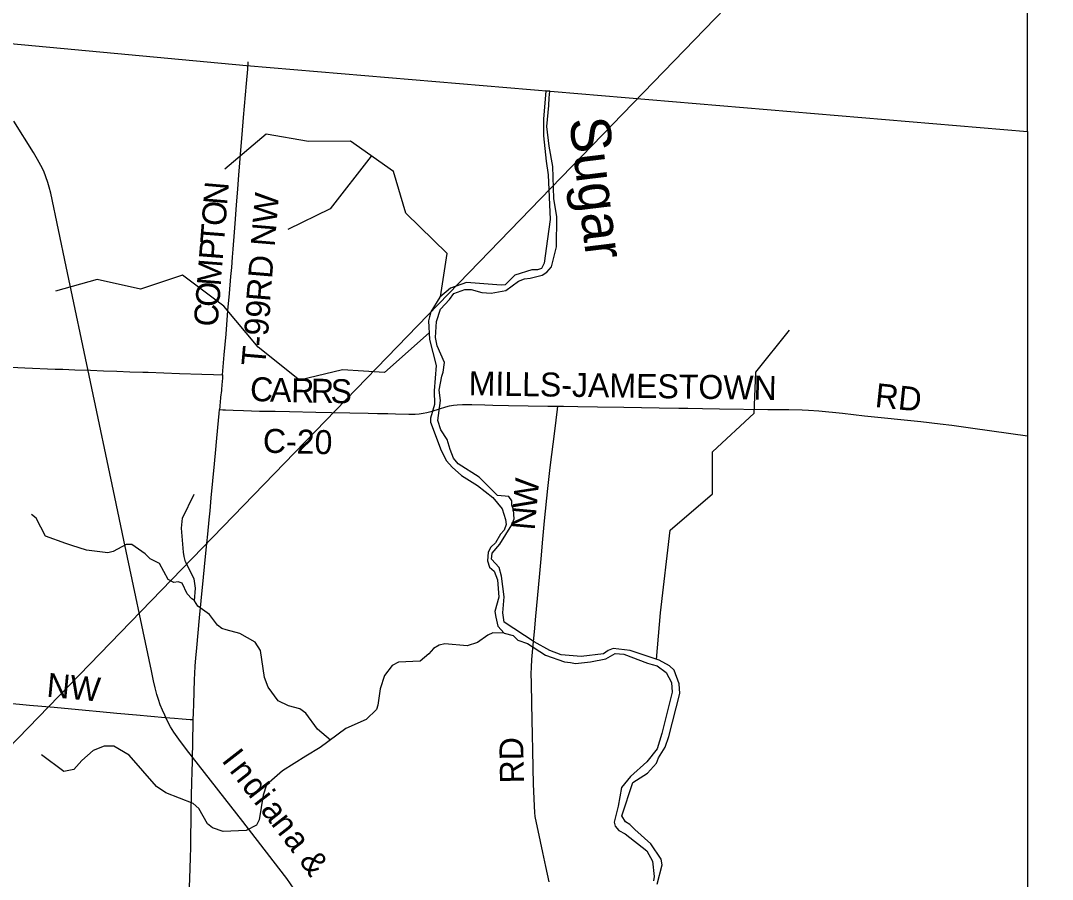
# Model space of a CAD drawing. Extents: x -49 to -8.2, y 9.4 to 23.5.
# Drawn here: x -40.683 to -39.46, y 19.702 to 20.719 of the extents above; entities that cross this region are included whole.
import ezdxf

# ---------------------------------------------------------------- set-up
doc = ezdxf.new("R2010")
doc.units = 0
for name, color, linetype in [('GM_X_Adjacent_County', 7, 'Continuous'), ('GM_X_County_Road', 7, 'Continuous'), ('GM_X_County_Road_Text', 7, 'Continuous'), ('GM_X_Minor_River', 7, 'Continuous'), ('GM_X_Minor_River_Text', 7, 'Continuous'), ('GM_X_Rail_Line', 7, 'Continuous'), ('GM_X_Rail_Line_Text', 7, 'Continuous'), ('GM_X_Township_Road', 7, 'Continuous'), ('GM_X_Township_Road_Text', 7, 'Continuous'), ('SC_Scratch1', 7, 'Continuous')]:
    doc.layers.add(name, color=color, linetype=linetype)

msp = doc.modelspace()

# ---------------------------------------------------------------- linework, layer by layer
at = {"layer": 'GM_X_Adjacent_County'}
for points in [[(-42.0989, 21.0039), (-42.1133, 20.8458), (-42.1156, 20.8206), (-41.9021, 20.8017), (-41.5804, 20.7732), (-41.3548, 20.7539), (-41.1025, 20.7304), (-40.4155, 20.6663), (-39.4895, 20.588)], [(-42.0989, 21.0039), (-42.1133, 20.8458), (-42.1156, 20.8206), (-41.9021, 20.8017), (-41.5804, 20.7732), (-41.3548, 20.7539), (-41.1025, 20.7304), (-40.4155, 20.6663), (-39.4895, 20.588)], [(-39.4895, 20.588), (-39.4895, 21.0039), (-42.0989, 21.0039)], [(-39.4895, 20.588), (-39.4895, 21.0039), (-42.0989, 21.0039)], [(-39.4895, 20.588), (-39.4895, 17.0861), (-39.7989, 17.1042)]]:
    msp.add_lwpolyline(points, dxfattribs=at)
at = {"layer": 'GM_X_County_Road'}
for points in [[(-40.7028, 20.3091), (-40.678, 20.308), (-40.6423, 20.3065), (-40.633, 20.3062), (-40.619, 20.3057), (-40.6004, 20.3052), (-40.5848, 20.3045), (-40.5693, 20.3038), (-40.5538, 20.3033), (-40.5383, 20.3027), (-40.5321, 20.3026), (-40.5134, 20.3019), (-40.4948, 20.3013), (-40.4684, 20.3006), (-40.4545, 20.3002), (-40.4439, 20.2997)], [(-40.4439, 20.2997), (-40.444, 20.2953), (-40.4442, 20.2922), (-40.4451, 20.2827), (-40.4452, 20.2811), (-40.4462, 20.2733), (-40.4468, 20.267), (-40.4469, 20.2638), (-40.4471, 20.2622), (-40.4474, 20.2586)], [(-40.4474, 20.2586), (-40.4436, 20.2583), (-40.4403, 20.2581), (-40.4312, 20.2576), (-40.4188, 20.2573), (-40.4094, 20.257), (-40.4001, 20.2567), (-40.3815, 20.2564), (-40.3644, 20.256), (-40.3334, 20.2552), (-40.3147, 20.2549), (-40.293, 20.2544), (-40.2712, 20.2541), (-40.2603, 20.2539), (-40.2479, 20.2537), (-40.2386, 20.2534), (-40.2231, 20.253), (-40.2153, 20.2531), (-40.2107, 20.2534), (-40.206, 20.254), (-40.2015, 20.2549), (-40.1955, 20.2565), (-40.1866, 20.2593), (-40.1792, 20.2617), (-40.1747, 20.2629), (-40.1701, 20.2638), (-40.1655, 20.2642), (-40.1593, 20.2643), (-40.1484, 20.2643), (-40.1329, 20.264), (-40.1235, 20.2638), (-40.1049, 20.2633), (-40.0816, 20.2629), (-40.0583, 20.2626), (-40.0464, 20.2625)], [(-40.0464, 20.2625), (-40.0397, 20.2625), (-40.0226, 20.2622), (-39.9993, 20.2618), (-39.9682, 20.2613), (-39.9262, 20.2606), (-39.9029, 20.2601), (-39.8921, 20.26), (-39.875, 20.2596), (-39.8548, 20.2595), (-39.7973, 20.2587), (-39.7724, 20.2585), (-39.7569, 20.2582), (-39.7491, 20.2579), (-39.7368, 20.2569), (-39.7089, 20.2541), (-39.6827, 20.2512), (-39.6162, 20.2442), (-39.5931, 20.2416), (-39.5792, 20.2398), (-39.5546, 20.2365), (-39.4895, 20.2272)]]:
    msp.add_lwpolyline(points, dxfattribs=at)
at = {"layer": 'GM_X_Minor_River'}
for p in [(-40.0558, 20.636), (-40.0607, 20.6364)]:
    msp.add_line(p, (-40.0607, 20.6364), dxfattribs=at)
for points in [[(-40.0607, 20.6364), (-40.0635, 20.6025), (-40.0632, 20.583), (-40.06, 20.5528), (-40.0578, 20.5365), (-40.0556, 20.4838), (-40.0584, 20.461), (-40.0625, 20.4318), (-40.0656, 20.4256), (-40.0703, 20.4239), (-40.0773, 20.4239), (-40.0974, 20.4176), (-40.1086, 20.4062), (-40.1134, 20.4057), (-40.1548, 20.4091), (-40.1736, 20.4024), (-40.1861, 20.3916), (-40.1968, 20.3741), (-40.1986, 20.3682), (-40.1997, 20.3635), (-40.1983, 20.3416), (-40.1907, 20.3105), (-40.193, 20.2807), (-40.1925, 20.2646), (-40.1973, 20.2483), (-40.1973, 20.2435), (-40.1848, 20.2099), (-40.1782, 20.1977), (-40.1717, 20.1901), (-40.1604, 20.1802), (-40.1417, 20.1685), (-40.1234, 20.1542), (-40.1125, 20.1408), (-40.1082, 20.1283), (-40.1077, 20.1222), (-40.1098, 20.1156), (-40.1145, 20.1107), (-40.1201, 20.1005), (-40.1258, 20.0954), (-40.1288, 20.0893), (-40.1296, 20.0793), (-40.1272, 20.0718), (-40.122, 20.0669), (-40.1178, 20.0566), (-40.1164, 20.0361), (-40.1209, 20.0191), (-40.12, 20.0124), (-40.1174, 20.0016), (-40.1098, 19.9936), (-40.0994, 19.9907), (-40.0938, 19.9853), (-40.0823, 19.9813), (-40.0608, 19.9673), (-40.0385, 19.9595), (-40.0315, 19.9587), (-40.0256, 19.9575), (-40.0076, 19.9593), (-39.9894, 19.9632), (-39.9784, 19.9694), (-39.968, 19.9686), (-39.9402, 19.9578), (-39.9344, 19.9565), (-39.9287, 19.9549), (-39.918, 19.9467), (-39.9116, 19.9349), (-39.9109, 19.9237), (-39.9229, 19.8744), (-39.9285, 19.8562), (-39.941, 19.8409), (-39.9604, 19.8236), (-39.9709, 19.8105), (-39.975, 19.7885), (-39.9795, 19.7694), (-39.9782, 19.7646), (-39.974, 19.7595), (-39.9665, 19.7555), (-39.9407, 19.7354), (-39.9341, 19.7233), (-39.9323, 19.705), (-39.9331, 19.6999)], [(-40.0594, 20.5938), (-40.0569, 20.6187), (-40.0565, 20.628), (-40.0558, 20.636)], [(-40.1856, 20.3921), (-40.1775, 20.4434), (-40.2265, 20.4913), (-40.2412, 20.5408), (-40.2923, 20.5766), (-40.3421, 20.5763), (-40.392, 20.5847), (-40.4412, 20.5435)], [(-40.0475, 20.4868), (-40.0511, 20.5088), (-40.0524, 20.5467), (-40.0565, 20.5706), (-40.0594, 20.5938)], [(-40.2678, 20.5589), (-40.3162, 20.4963), (-40.3665, 20.472)], [(-39.9284, 19.6961), (-39.9228, 19.7188), (-39.9237, 19.7255), (-39.9363, 19.7439), (-39.9551, 19.7609), (-39.9611, 19.7668), (-39.966, 19.7697), (-39.9703, 19.7769), (-39.9576, 19.8164), (-39.94, 19.8275), (-39.9293, 19.8392), (-39.9272, 19.8458), (-39.9192, 19.8585), (-39.9146, 19.871), (-39.9016, 19.9218), (-39.9027, 19.9335), (-39.9085, 19.9497), (-39.9138, 19.9548), (-39.9262, 19.9615), (-39.9606, 19.9729), (-39.9807, 19.9753), (-39.9865, 19.973), (-39.9924, 19.9689), (-40.0186, 19.9658), (-40.0422, 19.9678), (-40.056, 19.9728), (-40.0743, 19.983), (-40.11, 20.0063), (-40.1116, 20.0177), (-40.11, 20.0367), (-40.1133, 20.061), (-40.1159, 20.0712), (-40.1249, 20.0813), (-40.1243, 20.0882), (-40.115, 20.0989), (-40.1007, 20.122), (-40.0983, 20.1288), (-40.099, 20.1398), (-40.1009, 20.1453), (-40.1007, 20.1503), (-40.1045, 20.1556), (-40.1177, 20.1566), (-40.1397, 20.1785), (-40.1643, 20.194), (-40.1701, 20.2009), (-40.1738, 20.2112), (-40.1774, 20.2228), (-40.1849, 20.2344), (-40.1886, 20.2456), (-40.1853, 20.2693), (-40.1869, 20.2816), (-40.184, 20.2979), (-40.1824, 20.3028), (-40.1805, 20.3144), (-40.1893, 20.3338), (-40.1913, 20.3437), (-40.1901, 20.3628), (-40.1853, 20.3776), (-40.1746, 20.3891), (-40.1696, 20.3959), (-40.1564, 20.4008), (-40.149, 20.4009), (-40.1363, 20.3973), (-40.1253, 20.3963), (-40.1081, 20.3994), (-40.0931, 20.4105), (-40.0857, 20.4133), (-40.0791, 20.4141), (-40.065, 20.4176), (-40.0595, 20.4212), (-40.0538, 20.4276), (-40.048, 20.4513), (-40.0475, 20.4868)], [(-40.1988, 20.3495), (-40.2517, 20.3024), (-40.3015, 20.3057), (-40.3526, 20.2935), (-40.4016, 20.3324), (-40.4421, 20.381), (-40.4913, 20.4176), (-40.541, 20.4012), (-40.5926, 20.4128), (-40.6417, 20.3987)], [(-39.9294, 19.9624), (-39.9248, 20.0177), (-39.9133, 20.1154), (-39.8631, 20.1586), (-39.863, 20.2085), (-39.8138, 20.2541), (-39.8116, 20.3027), (-39.7718, 20.3524)], [(-40.316, 19.8667), (-40.3313, 19.8797), (-40.3449, 19.8985), (-40.3522, 19.9039), (-40.3658, 19.9074), (-40.3777, 19.9131), (-40.3899, 19.9295), (-40.394, 19.9411), (-40.3988, 19.973), (-40.405, 19.9829), (-40.4235, 19.9931), (-40.4396, 19.9975), (-40.4447, 19.9989), (-40.4497, 20.0031), (-40.4593, 20.0154), (-40.4729, 20.0256), (-40.4769, 20.0319), (-40.4758, 20.0468), (-40.4773, 20.0577), (-40.4878, 20.0778), (-40.4894, 20.0843), (-40.4902, 20.0896), (-40.4923, 20.1179), (-40.4911, 20.1298), (-40.4775, 20.158)], [(-40.477, 20.0323), (-40.4804, 20.0341), (-40.4859, 20.0402), (-40.4917, 20.0526), (-40.4966, 20.0542), (-40.5017, 20.0536), (-40.5083, 20.0569), (-40.5186, 20.0761), (-40.5294, 20.0816), (-40.5356, 20.0876), (-40.5513, 20.0984), (-40.5579, 20.0987), (-40.5735, 20.0904), (-40.5799, 20.0887), (-40.6051, 20.0917), (-40.6226, 20.0975), (-40.6294, 20.0996), (-40.6538, 20.1083), (-40.6649, 20.1296), (-40.6701, 20.1341)], [(-40.1098, 19.9936), (-40.1235, 19.9937), (-40.1294, 19.9912), (-40.1415, 19.9822), (-40.1538, 19.9784), (-40.1803, 19.9808), (-40.1871, 19.9794), (-40.1938, 19.9752), (-40.1993, 19.969), (-40.2094, 19.9603), (-40.2353, 19.9591), (-40.2427, 19.955), (-40.2519, 19.9432), (-40.2571, 19.9275), (-40.2596, 19.9082), (-40.2612, 19.9029), (-40.2735, 19.891), (-40.2976, 19.8805), (-40.3279, 19.8579), (-40.3449, 19.8475), (-40.3729, 19.8304), (-40.3915, 19.8136), (-40.3955, 19.8016), (-40.4002, 19.7724), (-40.4035, 19.766), (-40.4158, 19.7594), (-40.4431, 19.7584)], [(-40.4431, 19.7584), (-40.4559, 19.7628), (-40.4616, 19.7674), (-40.4721, 19.7855), (-40.4787, 19.7916), (-40.511, 19.8043), (-40.5221, 19.8119), (-40.5545, 19.8487), (-40.5726, 19.8594), (-40.5843, 19.8595), (-40.597, 19.8542), (-40.6107, 19.8424), (-40.6202, 19.8318), (-40.6318, 19.8296), (-40.6586, 19.8494)]]:
    msp.add_lwpolyline(points, dxfattribs=at)
at = {"layer": 'GM_X_Rail_Line'}
msp.add_lwpolyline([(-40.3588, 19.6899), (-40.3676, 19.7025), (-40.377, 19.7151), (-40.4199, 19.7702), (-40.4794, 19.8464), (-40.4865, 19.8555), (-40.4958, 19.8678), (-40.5016, 19.8762), (-40.5055, 19.8826), (-40.5091, 19.8891), (-40.5124, 19.8961), (-40.5151, 19.902), (-40.5176, 19.9086), (-40.5199, 19.9149), (-40.5216, 19.9208), (-40.5237, 19.9288), (-40.5257, 19.9371), (-40.5282, 19.949), (-40.5608, 20.1037), (-40.5715, 20.1546), (-40.629, 20.428), (-40.6474, 20.5149), (-40.6492, 20.5222), (-40.6508, 20.5277), (-40.6532, 20.5344), (-40.6558, 20.5411), (-40.6591, 20.5477), (-40.6632, 20.555), (-40.6679, 20.5631), (-40.6912, 20.6002)], dxfattribs=at)
at = {"layer": 'GM_X_Township_Road'}
for points in [[(-40.4439, 20.2997), (-40.4417, 20.3233), (-40.4397, 20.348), (-40.4374, 20.3758), (-40.4357, 20.3959), (-40.4339, 20.416), (-40.4329, 20.4268), (-40.4319, 20.4392), (-40.4312, 20.4485), (-40.4296, 20.4686), (-40.4283, 20.484), (-40.4271, 20.5011), (-40.4257, 20.5196), (-40.4243, 20.5366), (-40.4236, 20.5459), (-40.422, 20.566), (-40.4205, 20.5846), (-40.4188, 20.6047), (-40.4153, 20.6449), (-40.4138, 20.6619), (-40.4133, 20.6707)], [(-40.4785, 19.891), (-40.4784, 19.8988), (-40.478, 19.9096), (-40.4773, 19.9236), (-40.4769, 19.9391), (-40.4767, 19.9453), (-40.4763, 19.9546), (-40.4755, 19.9639), (-40.4743, 19.9762), (-40.471, 20.0118), (-40.4692, 20.0319), (-40.4665, 20.0597), (-40.464, 20.0844), (-40.4624, 20.0999), (-40.4613, 20.1107), (-40.4596, 20.1277), (-40.4585, 20.1385), (-40.4571, 20.1539), (-40.4552, 20.174), (-40.4534, 20.1941), (-40.4518, 20.2111), (-40.4509, 20.2204), (-40.4494, 20.2374), (-40.4478, 20.2538), (-40.4474, 20.2586)], [(-40.0567, 19.6987), (-40.0606, 19.7169), (-40.0642, 19.7336), (-40.0698, 19.7594), (-40.0717, 19.7685), (-40.0731, 19.7762), (-40.0736, 19.7808), (-40.0742, 19.7885), (-40.0751, 19.8149), (-40.0754, 19.8336), (-40.0761, 19.8553), (-40.0764, 19.8724), (-40.0772, 19.9097), (-40.0777, 19.9345), (-40.0779, 19.9454), (-40.0776, 19.9531), (-40.0771, 19.9624), (-40.0756, 19.9795), (-40.0742, 19.9949), (-40.0725, 20.0135), (-40.0682, 20.0599), (-40.0662, 20.0816), (-40.064, 20.1048), (-40.062, 20.1264), (-40.0583, 20.1651), (-40.0555, 20.1898), (-40.0501, 20.2329), (-40.0469, 20.2591), (-40.0464, 20.2625)], [(-40.7006, 19.911), (-40.6727, 19.9083), (-40.6433, 19.9057), (-40.6061, 19.9022), (-40.5891, 19.9007), (-40.569, 19.8988), (-40.5458, 19.8966), (-40.5117, 19.8937), (-40.5009, 19.8926), (-40.4916, 19.8919), (-40.4823, 19.8913), (-40.4785, 19.891)], [(-40.4831, 19.6923), (-40.4823, 19.7141), (-40.4818, 19.728), (-40.4815, 19.7389), (-40.4814, 19.7467), (-40.4813, 19.7544), (-40.481, 19.7699), (-40.4808, 19.7839), (-40.4805, 19.7994), (-40.4802, 19.818), (-40.4799, 19.8274), (-40.4795, 19.8429), (-40.479, 19.8662), (-40.4786, 19.8863), (-40.4785, 19.891)]]:
    msp.add_lwpolyline(points, dxfattribs=at)
at = {"layer": 'SC_Scratch1'}
msp.add_line((-48.2943, 12.0149), (-38.2371, 22.3973), dxfattribs=at)

# ---------------------------------------------------------------- texts
at = {"layer": 'GM_X_County_Road_Text'}
for s, height, rotation, p in [('MILLS-JAMESTOWN', 0.028409, 359.1329, (-40.1522, 20.2754)), ('C', 0.0284, 357.4465, (-40.4117, 20.2689)), ('A', 0.0284, 358.7689, (-40.3877, 20.2679)), ('R', 0.0284, 358.7666, (-40.3627, 20.2673)), ('R', 0.0284, 358.7704, (-40.3394, 20.2668)), ('S', 0.0284, 358.7645, (-40.316, 20.2663)), ('RD', 0.02841, 354.0932, (-39.6712, 20.2616)), ('C-20', 0.02841, 358.6377, (-40.3962, 20.2074))]:
    msp.add_text(s, height=height, rotation=rotation, dxfattribs=at).set_placement(p)
at = {"layer": 'GM_X_Minor_River_Text'}
msp.add_text('Sugar', height=0.04735, rotation=276.9442, dxfattribs=at).set_placement((-40.0329, 20.6025))
at = {"layer": 'GM_X_Rail_Line_Text'}
for s, rotation, p in [('I', 307.9522, (-40.4458, 19.8425)), ('n', 307.9503, (-40.4363, 19.8304)), ('d', 307.9503, (-40.422, 19.812)), ('i', 307.9496, (-40.4076, 19.7936)), ('a', 307.9544, (-40.3997, 19.7834)), ('n', 307.8863, (-40.3871, 19.7673)), ('a', 307.3605, (-40.3729, 19.7489)), ('&', 305.2396, (-40.3538, 19.7236))]:
    msp.add_text(s, height=0.0283, rotation=rotation, dxfattribs=at).set_placement(p)
at = {"layer": 'GM_X_Township_Road_Text'}
for s, height, rotation, p in [('N', 0.0284, 85.0615, (-40.4385, 20.5001)), ('RD NW', 0.02841, 85.2535, (-40.3875, 20.3857)), ('O', 0.0284, 85.5038, (-40.4404, 20.4752)), ('T', 0.0284, 85.5125, (-40.4421, 20.454)), ('P', 0.0284, 85.516, (-40.4436, 20.4349)), ('M', 0.0284, 85.5118, (-40.446, 20.4042)), ('O', 0.0284, 85.511, (-40.4479, 20.3793)), ('C', 0.0284, 85.5148, (-40.4498, 20.356)), ('T-99', 0.02841, 85.0598, (-40.3932, 20.3092)), ('W', 0.0284, 84.5107, (-40.0717, 20.1397)), ('N', 0.0284, 84.886, (-40.0739, 20.1148)), ('NW', 0.02841, 354.6606, (-40.6531, 19.9182)), ('RD', 0.02841, 90.9747, (-40.0865, 19.8156))]:
    msp.add_text(s, height=height, rotation=rotation, dxfattribs=at).set_placement(p)

doc.saveas('drawing.dxf')
